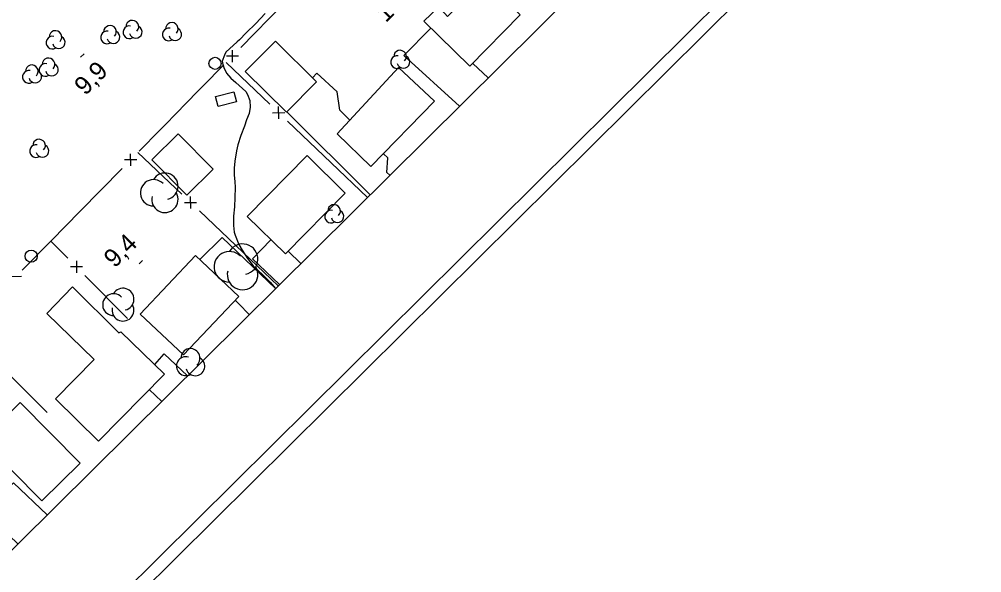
# Model space of a CAD drawing. Extents: x 381879 to 384696, y 5564785 to 5567594.
# Drawn here: x 383466.9 to 383625.9, y 5565489.3 to 5565580.8 of the extents above; entities that cross this region are included whole.
import ezdxf

# ---------------------------------------------------------------- set-up
doc = ezdxf.new("R2010")
doc.units = 0
for name, color, linetype in [('Niveau 1', 7, 'Continuous'), ('Niveau 19', 7, 'Continuous'), ('Niveau 3', 7, 'Continuous'), ('Niveau 31', 7, 'Continuous'), ('Niveau 36', 7, 'Continuous'), ('Niveau 37', 7, 'Continuous'), ('Niveau 44', 7, 'Continuous'), ('Niveau 60', 7, 'Continuous')]:
    doc.layers.add(name, color=color, linetype=linetype)

msp = doc.modelspace()

# ---------------------------------------------------------------- linework, layer by layer
at = {"layer": 'Niveau 1'}
msp.add_lwpolyline([(383507.55, 5565581.73), (383505.97, 5565580.06), (383504.42, 5565578.53), (383503.32, 5565577.37), (383502.93, 5565577.03), (383501.03, 5565575.3), (383500.81, 5565574.84), (383500.45, 5565573.84), (383500.53, 5565573.3), (383500.72, 5565572.77), (383501.16, 5565571.86), (383501.86, 5565571.01), (383502.71, 5565570.3), (383504.32, 5565568.8), (383504.6, 5565568.33), (383505.02, 5565567.32), (383505.08, 5565566.24), (383504.9, 5565565.17), (383504.47, 5565564.14), (383504.12, 5565563.08), (383503.54, 5565561.52), (383503.05, 5565560), (383502.83, 5565558.98), (383502.52, 5565557.3), (383502.41, 5565556.14), (383502.44, 5565554.98), (383502.55, 5565553.94), (383502.57, 5565552.93), (383502.55, 5565551.3), (383502.46, 5565549.75), (383502.3, 5565548.23), (383502.31, 5565546.64), (383502.4, 5565545.58), (383502.57, 5565545.07), (383503.18, 5565543.54), (383503.73, 5565542.6), (383504.63, 5565541.23), (383505.56, 5565540.01), (383506.35, 5565539.27), (383507.19, 5565538.47), (383508.34, 5565537.28), (383509.26, 5565536.25)], dxfattribs=at)
at = {"layer": 'Niveau 19'}
for points in [[(383539.64, 5565566.39), (383530.44, 5565574.75), (383534.88, 5565579.28)], [(383541.83, 5565573.46), (383544.36, 5565571.07)], [(383521.5, 5565564.08), (383519.85, 5565565.72), (383519.43, 5565568.74), (383516.06, 5565571.82), (383515.35, 5565571.08)], [(383511.09, 5565565.44), (383524.89, 5565551.75)], [(383528.14, 5565554.98), (383527.65, 5565555.45), (383527.79, 5565557.82), (383527.07, 5565558.53)], [(383496.75, 5565541.04), (383500.41, 5565544.69), (383509.24, 5565536.23)], [(383509.92, 5565536.91), (383505.44, 5565541.16), (383508.48, 5565544.32)], [(383511.32, 5565542.42), (383513.4, 5565540.36)], [(383504.9, 5565531.93), (383503.17, 5565533.71), (383502.58, 5565534.31)], [(383489.3, 5565523.66), (383490.85, 5565525.46), (383494.69, 5565521.8)], [(383490.45, 5565517.59), (383488.39, 5565519.54)], [(383466.72, 5565494.05), (383460.89, 5565499.53), (383465.97, 5565504.12), (383471.56, 5565498.85)]]:
    msp.add_lwpolyline(points, dxfattribs=at)
at = {"layer": 'Niveau 3'}
for p, q in [((383477.07, 5565574.49), (383477.64, 5565575.06)), ((383486.71, 5565540.32), (383487.28, 5565540.89))]:
    msp.add_line(p, q, dxfattribs=at)
at = {"layer": 'Niveau 31'}
for points in [[(383549.64, 5565581.48), (383541.36, 5565572.98), (383533.71, 5565580.42), (383536.19, 5565582.82), (383537.67, 5565581.19), (383543.69, 5565587.27)], [(383511.05, 5565565.4), (383504.26, 5565572.14), (383509.24, 5565577.15), (383516.03, 5565570.41)], [(383525, 5565556.4), (383519.4, 5565561.8), (383529.53, 5565572.76), (383535.5, 5565567.2)], [(383502.79, 5565567.1), (383499.76, 5565566.35), (383499.35, 5565568.01), (383502.38, 5565568.76)], [(383493.17, 5565561.84), (383498.97, 5565556), (383494.62, 5565551.67), (383488.82, 5565557.51)], [(383520.75, 5565552.01), (383510.87, 5565541.96), (383504.57, 5565548.16), (383514.45, 5565558.21)], [(383503.19, 5565534.95), (383494.04, 5565525.28), (383486.9, 5565532.03), (383496.05, 5565541.7)], [(383480, 5565511), (383472.9, 5565518), (383479.3, 5565524.5), (383471.5, 5565532.1), (383475.7, 5565536.5), (383483.4, 5565528.9), (383483.7, 5565529.1), (383490.9, 5565522.1)], [(383470.65, 5565501.14), (383460.76, 5565511.15), (383467.09, 5565517.41), (383476.98, 5565507.4)]]:
    msp.add_lwpolyline(points, close=True, dxfattribs=at)
at = {"layer": 'Niveau 36'}
for centre in [(383499.26, 5565573.46), (383468.89, 5565541.6)]:
    msp.add_circle(centre, 1, dxfattribs=at)
at = {"layer": 'Niveau 37'}
for p, q in [((383502.14, 5565573.66), (383502.12, 5565575.66)), ((383503.13, 5565574.67), (383501.13, 5565574.65)), ((383508.77, 5565565.29), (383510.77, 5565565.34)), ((383509.79, 5565564.31), (383509.75, 5565566.32)), ((383486.33, 5565557.53), (383484.33, 5565557.51)), ((383485.34, 5565556.52), (383485.32, 5565558.52)), ((383495.24, 5565549.46), (383495.19, 5565551.46)), ((383494.22, 5565550.44), (383496.22, 5565550.49)), ((383476.38, 5565540.83), (383476.37, 5565538.83)), ((383477.37, 5565539.83), (383475.37, 5565539.84)), ((383467.28, 5565538.21), (383465.28, 5565538.2))]:
    msp.add_line(p, q, dxfattribs=at)
for points in [[(383503.53, 5565576.09), (383510.53, 5565583.23)], [(383501.11, 5565573.62), (383508.33, 5565566.7)], [(383493.73, 5565566.09), (383500.73, 5565573.23)], [(383486.73, 5565558.95), (383493.65, 5565566), (383493.73, 5565566.09)], [(383511.22, 5565563.93), (383518.43, 5565557.01)], [(383486.53, 5565558.74), (383493.77, 5565551.84)], [(383476.92, 5565548.96), (383483.93, 5565556.1)], [(383518.43, 5565557.01), (383524.41, 5565551.28)], [(383467.41, 5565539.3), (383472.15, 5565544.1), (383472.23, 5565544.18), (383476.92, 5565548.96)], [(383496.67, 5565549.08), (383503.91, 5565542.19)], [(383474.97, 5565541.25), (383472.15, 5565544.1)], [(383503.91, 5565542.19), (383509.69, 5565536.68)], [(383484.81, 5565531.3), (383477.78, 5565538.41)], [(383471.55, 5565515.75), (383464.49, 5565522.83)]]:
    msp.add_lwpolyline(points, dxfattribs=at)
at = {"layer": 'Niveau 44'}
for centre, radius, start, end in [((383489.11, 5565552.07), 2.18, 44.1153, 269.8039), ((383490.98, 5565553.16), 2.18, 282.2692, 149.7262), ((383490.98, 5565550.98), 2.18, 166.9368, 29.6212), ((383503.81, 5565541.09), 2.53, 282.2692, 149.7262), ((383501.63, 5565539.83), 2.53, 44.1153, 269.8039), ((383503.81, 5565538.56), 2.53, 166.9368, 29.6212), ((383482.51, 5565533.58), 1.81, 44.1153, 269.8039), ((383484.06, 5565534.48), 1.81, 282.2692, 149.7262), ((383484.06, 5565532.67), 1.81, 166.9368, 29.6212)]:
    msp.add_arc(centre, radius, start, end, dxfattribs=at)
for centre, major_axis, ratio, start_param, end_param in [((383481.92, 5565578.67), (0.911, -0.513), 0.999989, 6.029753, 9.968762), ((383485.12, 5565578.61), (0.911, -0.513), 0.999989, 1.89021, 5.776785), ((383485.61, 5565579.53), (0.911, -0.513), 0.999989, 6.029753, 9.968762), ((383492.12, 5565579.16), (0.911, -0.513), 0.999989, 6.029753, 9.968762), ((383472.91, 5565577.82), (0.911, -0.513), 0.999989, 6.029753, 9.968762), ((383481.43, 5565577.75), (0.911, -0.513), 0.999989, 1.89021, 5.776785), ((383482.48, 5565577.79), (0.911, -0.513), 0.999989, 3.903138, 7.873013), ((383486.17, 5565578.65), (0.911, -0.513), 0.999989, 3.903138, 7.873013), ((383491.63, 5565578.24), (0.911, -0.513), 0.999989, 1.89021, 5.776785), ((383492.68, 5565578.28), (0.911, -0.513), 0.999989, 3.903138, 7.873013), ((383472.42, 5565576.9), (0.911, -0.513), 0.999989, 1.89021, 5.776785), ((383473.47, 5565576.94), (0.911, -0.513), 0.999989, 3.903138, 7.873013), ((383529.81, 5565574.58), (0.911, -0.513), 0.999989, 6.029753, 9.968762), ((383469.01, 5565572.15), (0.911, -0.513), 0.999989, 6.029753, 9.968762), ((383471.27, 5565572.38), (0.911, -0.513), 0.999989, 1.89021, 5.776785), ((383471.76, 5565573.3), (0.911, -0.513), 0.999989, 6.029753, 9.968762), ((383472.32, 5565572.42), (0.911, -0.513), 0.999989, 3.903138, 7.873013), ((383529.32, 5565573.66), (0.911, -0.513), 0.999989, 1.89021, 5.776785), ((383530.37, 5565573.7), (0.911, -0.513), 0.999989, 3.903138, 7.873013), ((383468.52, 5565571.23), (0.911, -0.513), 0.999989, 1.89021, 5.776785), ((383469.57, 5565571.27), (0.911, -0.513), 0.999989, 3.903138, 7.873013), ((383470.2, 5565559.87), (0.911, -0.513), 0.999989, 6.029753, 9.968762), ((383469.71, 5565558.95), (0.911, -0.513), 0.999989, 1.89021, 5.776785), ((383470.76, 5565558.99), (0.911, -0.513), 0.999989, 3.903138, 7.873013), ((383518.92, 5565549.06), (0.911, -0.513), 0.999989, 6.029753, 9.968762), ((383518.43, 5565548.14), (0.911, -0.513), 0.999989, 1.89021, 5.776785), ((383519.48, 5565548.18), (0.911, -0.513), 0.999989, 3.903138, 7.873013), ((383495.21, 5565524.76), (-0.79, 1.36), 0.990664, 3.35573, 7.325605), ((383494.44, 5565523.41), (-0.79, 1.36), 0.990664, 5.482347, 9.421356), ((383496, 5565523.4), (-0.79, 1.36), 0.990664, 1.342801, 5.229377)]:
    msp.add_ellipse(centre, major_axis=major_axis, ratio=ratio, start_param=start_param, end_param=end_param, dxfattribs=at)
at = {"layer": 'Niveau 60'}
msp.add_lwpolyline([(382780.54, 5564785.16), (381879.11, 5565693.82), (383794.51, 5567593.97), (384695.95, 5566685.3), (382780.55, 5564785.15)], dxfattribs=at)
for points in [[(381881.93, 5565693.86), (383794.53, 5567591.15), (384693.12, 5566685.31), (382780.52, 5564788.02)], [(383653.8, 5566971.92), (383426.67, 5567200.87), (383197.47, 5566973.49), (381907.4, 5565693.71), (382780.65, 5564813.45), (384299.92, 5566320.61)]]:
    msp.add_lwpolyline(points, close=True, dxfattribs=at)

# ---------------------------------------------------------------- texts
at = {"layer": 'Niveau 3'}
for s, p in [('10,3 ', (383527.45, 5565580.08)), ('9,9', (383477.82, 5565568.03)), ('9,4  ', (383482.69, 5565539.53))]:
    msp.add_text(s, height=3, rotation=44.7717, dxfattribs=at).set_placement(p)

doc.saveas('drawing.dxf')
